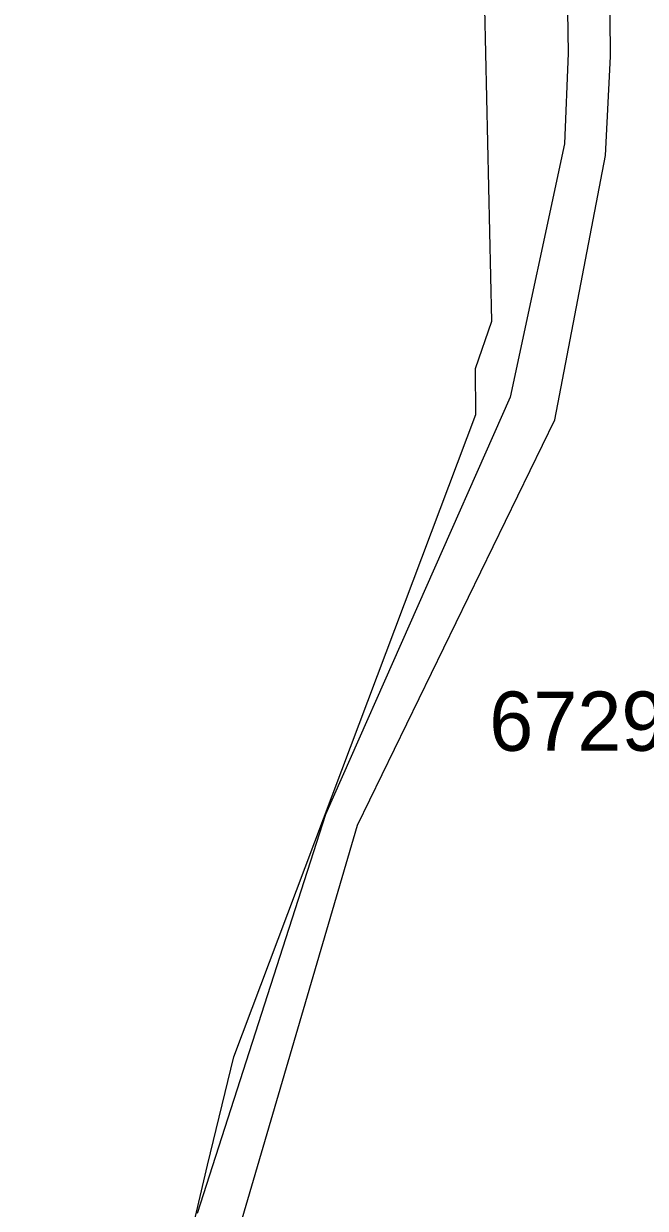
# Model space of a CAD drawing. Extents: x -266199 to -261993, y -1239047 to -1235108.
# Drawn here: x -264019.27 to -263998.28, y -1236003.53 to -1235963.55 of the extents above; entities that cross this region are included whole.
import ezdxf

# ---------------------------------------------------------------- set-up
doc = ezdxf.new("R2010")
doc.units = 0
for name, color, linetype in [('body_kn', 7, 'Continuous'), ('katuz_linie', 7, 'Continuous'), ('kladpar_hranice', 7, 'Continuous'), ('kladpar_parcelnecisla', 7, 'Continuous'), ('kladpar_plochy', 7, 'Continuous'), ('zappar_hrandruhpozemk', 7, 'Continuous'), ('zuob_linie', 7, 'Continuous'), ('zuob_plochy', 7, 'Continuous')]:
    doc.layers.add(name, color=color, linetype=linetype)

msp = doc.modelspace()

# ---------------------------------------------------------------- linework, layer by layer
at = {"layer": 'body_kn'}
for p, q in [((-264000.88, -1235964.55), (-264000.88, -1235964.55)), ((-263999.45, -1235964.66), (-263999.45, -1235964.66)), ((-264001.01, -1235967.61), (-264001.01, -1235967.61)), ((-263999.63, -1235968), (-263999.63, -1235968)), ((-264003.46, -1235973.59), (-264003.46, -1235973.59)), ((-264004.02, -1235975.19), (-264004.02, -1235975.19)), ((-264002.84, -1235976.16), (-264002.84, -1235976.16)), ((-264004, -1235976.74), (-264004, -1235976.74)), ((-264001.33, -1235976.92), (-264001.33, -1235976.92)), ((-264009.08, -1235990.24), (-264009.08, -1235990.24)), ((-264008, -1235990.6), (-264008, -1235990.6)), ((-264012.18, -1235998.42), (-264012.18, -1235998.42)), ((-264013.07, -1236002.07), (-264013.07, -1236002.07))]:
    msp.add_line(p, q, dxfattribs=at)
at = {"layer": 'katuz_linie'}
msp.add_lwpolyline([(-264054.65, -1236214.92), (-264050.44, -1236162.62), (-264048.69, -1236148.19), (-264048.46, -1236146.29), (-264048.32, -1236145.13), (-264047.53, -1236138.62), (-264046.96, -1236133.89), (-264043.79, -1236106.93), (-264039.81, -1236085.17), (-264035.22, -1236067.05), (-264029.77, -1236051.68), (-264019.6, -1236025), (-264016.77, -1236017.89), (-264013.07, -1236002.07), (-264012.18, -1235998.42), (-264004, -1235976.74), (-264004.02, -1235975.19), (-264003.46, -1235973.59), (-264003.87, -1235955.49)], dxfattribs=at)
at = {"layer": 'kladpar_hranice'}
msp.add_lwpolyline([(-264054.65, -1236214.92), (-264050.44, -1236162.62), (-264048.69, -1236148.19), (-264048.46, -1236146.29), (-264048.32, -1236145.13), (-264047.53, -1236138.62), (-264046.96, -1236133.89), (-264043.79, -1236106.93), (-264039.81, -1236085.17), (-264035.22, -1236067.05), (-264029.77, -1236051.68), (-264019.6, -1236025), (-264016.77, -1236017.89), (-264013.07, -1236002.07), (-264012.18, -1235998.42), (-264004, -1235976.74), (-264004.02, -1235975.19), (-264003.46, -1235973.59), (-264003.87, -1235955.49)], dxfattribs=at)
at = {"layer": 'kladpar_plochy'}
msp.add_lwpolyline([(-264054.65, -1236214.92), (-264050.44, -1236162.62), (-264048.69, -1236148.19), (-264048.46, -1236146.29), (-264048.32, -1236145.13), (-264047.53, -1236138.62), (-264046.96, -1236133.89), (-264043.79, -1236106.93), (-264039.81, -1236085.17), (-264035.22, -1236067.05), (-264029.77, -1236051.68), (-264019.6, -1236025), (-264016.77, -1236017.89), (-264013.07, -1236002.07), (-264012.18, -1235998.42), (-264004, -1235976.74), (-264004.02, -1235975.19), (-264003.46, -1235973.59), (-264003.87, -1235955.49)], dxfattribs=at)
at = {"layer": 'zappar_hrandruhpozemk'}
for p, q in [((-264001.01, -1235967.61), (-264002.84, -1235976.16)), ((-264002.84, -1235976.16), (-264009.08, -1235990.24)), ((-264009.08, -1235990.24), (-264013.42, -1236003.71))]:
    msp.add_line(p, q, dxfattribs=at)
for points in [[(-264007.04, -1235930.29), (-264005, -1235935.66), (-264003.71, -1235940.6), (-264001.84, -1235950.69), (-264001.16, -1235956.64), (-264000.95, -1235960.27), (-264000.88, -1235964.55), (-264001.01, -1235967.61)], [(-264015.3, -1236019.75), (-264011.9, -1236003.88), (-264008, -1235990.6), (-264001.33, -1235976.92), (-263999.63, -1235968), (-263999.45, -1235964.66), (-263999.49, -1235960.54), (-263999.83, -1235956.51), (-264000.6, -1235950.35), (-264002.28, -1235940.41), (-264003.63, -1235935.59)]]:
    msp.add_lwpolyline(points, dxfattribs=at)
at = {"layer": 'zuob_linie'}
msp.add_lwpolyline([(-264054.65, -1236214.92), (-264050.44, -1236162.62), (-264048.69, -1236148.19), (-264048.46, -1236146.29), (-264048.32, -1236145.13), (-264047.53, -1236138.62), (-264046.96, -1236133.89), (-264043.79, -1236106.93), (-264039.81, -1236085.17), (-264035.22, -1236067.05), (-264029.77, -1236051.68), (-264019.6, -1236025), (-264016.77, -1236017.89), (-264013.07, -1236002.07), (-264012.18, -1235998.42), (-264004, -1235976.74), (-264004.02, -1235975.19), (-264003.46, -1235973.59), (-264003.87, -1235955.49)], dxfattribs=at)
at = {"layer": 'zuob_plochy'}
msp.add_lwpolyline([(-264054.65, -1236214.92), (-264050.44, -1236162.62), (-264048.69, -1236148.19), (-264048.46, -1236146.29), (-264048.32, -1236145.13), (-264047.53, -1236138.62), (-264046.96, -1236133.89), (-264043.79, -1236106.93), (-264039.81, -1236085.17), (-264035.22, -1236067.05), (-264029.77, -1236051.68), (-264019.6, -1236025), (-264016.77, -1236017.89), (-264013.07, -1236002.07), (-264012.18, -1235998.42), (-264004, -1235976.74), (-264004.02, -1235975.19), (-264003.46, -1235973.59), (-264003.87, -1235955.49)], dxfattribs=at)

# ---------------------------------------------------------------- texts
at = {"layer": 'kladpar_parcelnecisla'}
msp.add_text('6729/44', height=2, dxfattribs=at).set_placement((-264003.55, -1235988.09))

doc.saveas('drawing.dxf')
